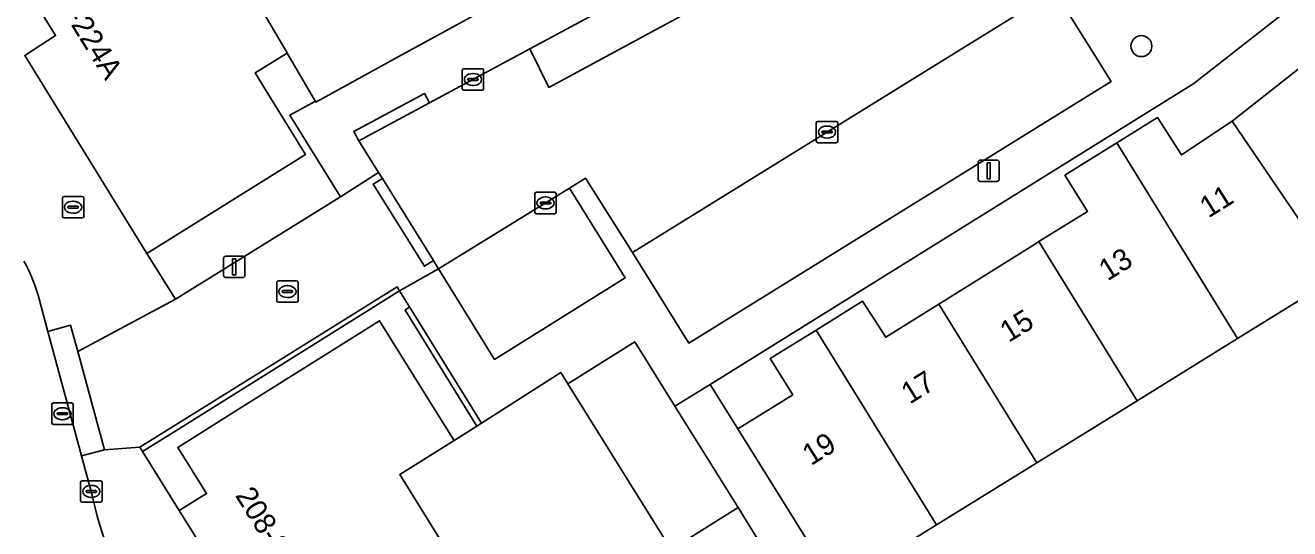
# Model space of a CAD drawing. Extents: x 160377 to 161131, y 383938 to 384853.
# Drawn here: x 160642.6 to 160701.6, y 384332.4 to 384355.9 of the extents above; entities that cross this region are included whole.
import ezdxf

# ---------------------------------------------------------------- set-up
doc = ezdxf.new("R2010")
doc.units = 0
for name, color, linetype in [('IMGEO_Berm_groen', 7, 'Continuous'), ('IMGEO_Boom', 7, 'Continuous'), ('IMGEO_Brandkraan', 7, 'Continuous'), ('IMGEO_Erf', 7, 'Continuous'), ('IMGEO_Kolk', 7, 'Continuous'), ('IMGEO_Lichtmast', 7, 'Continuous'), ('IMGEO_Muur', 7, 'Continuous'), ('IMGEO_Pand', 7, 'Continuous'), ('IMGEO_Pand_nummerreeks', 7, 'Continuous'), ('IMGEO_Parkeervlak_open', 7, 'Continuous'), ('IMGEO_Rijbaan_lokaal_open', 7, 'Continuous'), ('IMGEO_Rioolput', 7, 'Continuous'), ('IMGEO_Voetpad_open', 7, 'Continuous')]:
    doc.layers.add(name, color=color, linetype=linetype)

msp = doc.modelspace()

# ---------------------------------------------------------------- linework, layer by layer
at = {"layer": 'IMGEO_Berm_groen'}
msp.add_arc((160696.505, 384357.041), 60.13, 201.64793, 207.86924, dxfattribs=at)
at = {"layer": 'IMGEO_Boom'}
msp.add_circle((160694.698, 384354.96), 0.489, dxfattribs=at)
at = {"layer": 'IMGEO_Brandkraan'}
for p, q in [((160644.304, 384347.017), (160644.304, 384347.869)), ((160644.379, 384347.943), (160645.231, 384347.943)), ((160644.792, 384347.723), (160644.817, 384347.723)), ((160645.305, 384347.869), (160645.305, 384347.017)), ((160644.563, 384347.437), (160644.563, 384347.449)), ((160645.001, 384347.4), (160644.603, 384347.4)), ((160644.606, 384347.486), (160645.004, 384347.486)), ((160644.815, 384347.163), (160644.79, 384347.163)), ((160645.047, 384347.449), (160645.047, 384347.437)), ((160645.231, 384346.943), (160644.379, 384346.943))]:
    msp.add_line(p, q, dxfattribs=at)
for points in [[(160644.304, 384347.017), (160644.304, 384347.869)], [(160644.379, 384347.943), (160645.231, 384347.943)], [(160645.305, 384347.869), (160645.305, 384347.017)], [(160645.231, 384346.943), (160644.379, 384346.943)]]:
    msp.add_lwpolyline(points, dxfattribs=at)
for centre, radius, start, end in [((160644.381, 384347.867), 0.0765, 91.55205, 178.44795), ((160644.381, 384347.867), 0.0765, 91.55205, 178.44795), ((160645.229, 384347.867), 0.0765, 1.55205, 88.44795), ((160645.229, 384347.867), 0.0765, 1.55205, 88.44795), ((160644.603, 384347.446), 0.0403, 85.87752, 175.75265), ((160644.6, 384347.436), 0.0366, 178.93798, 274.71019), ((160645.004, 384347.443), 0.043, 264.86636, 352.45326), ((160645.008, 384347.448), 0.0386, 1.73085, 96.63898), ((160644.381, 384347.019), 0.0765, 181.55205, 268.44795), ((160644.381, 384347.019), 0.0765, 181.55205, 268.44795), ((160645.229, 384347.019), 0.0765, 271.55205, 358.44795), ((160645.229, 384347.019), 0.0765, 271.55205, 358.44795)]:
    msp.add_arc(centre, radius, start, end, dxfattribs=at)
for centre, major_axis, ratio, start_param, end_param in [((160644.791, 384347.443), (-0.387, 0.002), 0.722429, 4.712389, 7.853982), ((160644.816, 384347.443), (-0.39, 0.002), 0.717154, 1.570796, 4.712389)]:
    msp.add_ellipse(centre, major_axis=major_axis, ratio=ratio, start_param=start_param, end_param=end_param, dxfattribs=at)
at = {"layer": 'IMGEO_Erf'}
for points in [[(160718.772, 384370.136), (160701.451, 384356.567), (160697.148, 384353.211), (160674.558, 384339.178), (160675.851, 384337.098), (160678.415, 384338.686), (160677.36, 384340.39), (160679.505, 384341.713), (160681.679, 384343.054), (160682.757, 384341.377), (160685.237, 384342.923), (160689.631, 384345.661), (160689.915, 384345.838), (160692.185, 384347.249), (160691.123, 384348.936), (160693.548, 384350.442), (160695.45, 384351.623), (160696.569, 384349.886), (160698.932, 384351.461), (160702.829, 384354.518)], [(160703.879, 384344.208), (160699.192, 384341.311), (160694.504, 384338.413), (160689.816, 384335.515), (160685.128, 384332.617), (160680.44, 384329.719)], [(160676.811, 384331.898), (160675.859, 384333.436), (160672.731, 384331.481), (160667.904, 384339.208), (160667.577, 384339.73), (160663.874, 384337.365), (160663.662, 384337.229), (160660.32, 384342.645), (160660.517, 384342.791), (160660.055, 384343.538), (160649.347, 384336.859), (160648.046, 384336.048), (160649.762, 384333.291), (160651.035, 384334.085), (160649.691, 384336.24), (160652.66, 384338.092), (160659.121, 384342.147), (160661.764, 384337.903), (160662.604, 384336.554), (160660.058, 384334.969), (160662.76, 384330.631)]]:
    msp.add_lwpolyline(points, dxfattribs=at)
msp.add_lwpolyline([(160657.293, 384347.93), (160654.921, 384351.737), (160656.123, 384352.389), (160656.082, 384352.459), (160654.805, 384354.634), (160653.307, 384353.71), (160653.702, 384353.07), (160655.656, 384349.895), (160648.252, 384345.283), (160649.594, 384343.146)], close=True, dxfattribs=at)
at = {"layer": 'IMGEO_Kolk'}
for p, q in [((160662.978, 384352.976), (160662.978, 384353.828)), ((160663.053, 384353.902), (160663.905, 384353.902)), ((160663.466, 384353.682), (160663.491, 384353.682)), ((160663.979, 384353.828), (160663.979, 384352.976)), ((160663.237, 384353.396), (160663.237, 384353.408)), ((160663.675, 384353.359), (160663.277, 384353.359)), ((160663.28, 384353.445), (160663.678, 384353.445)), ((160663.489, 384353.122), (160663.464, 384353.122)), ((160663.721, 384353.408), (160663.721, 384353.396)), ((160663.905, 384352.902), (160663.053, 384352.902)), ((160679.515, 384350.523), (160679.515, 384351.375)), ((160679.59, 384351.449), (160680.442, 384351.449)), ((160680.003, 384351.229), (160680.028, 384351.229)), ((160680.516, 384351.375), (160680.516, 384350.523)), ((160679.774, 384350.943), (160679.774, 384350.955)), ((160680.212, 384350.906), (160679.814, 384350.906)), ((160679.817, 384350.992), (160680.215, 384350.992)), ((160680.026, 384350.669), (160680.001, 384350.669)), ((160680.258, 384350.955), (160680.258, 384350.943)), ((160680.442, 384350.449), (160679.59, 384350.449)), ((160666.368, 384347.215), (160666.368, 384348.067)), ((160666.443, 384348.141), (160667.295, 384348.141)), ((160666.627, 384347.635), (160666.627, 384347.647)), ((160666.67, 384347.684), (160667.068, 384347.684)), ((160666.856, 384347.921), (160666.881, 384347.921)), ((160667.111, 384347.647), (160667.111, 384347.635)), ((160667.369, 384348.067), (160667.369, 384347.215)), ((160667.295, 384347.141), (160666.443, 384347.141)), ((160667.065, 384347.598), (160666.667, 384347.598)), ((160666.879, 384347.361), (160666.854, 384347.361)), ((160654.315, 384343.082), (160654.315, 384343.934)), ((160654.39, 384344.008), (160655.242, 384344.008)), ((160654.574, 384343.502), (160654.574, 384343.514)), ((160654.617, 384343.551), (160655.015, 384343.551)), ((160654.803, 384343.788), (160654.828, 384343.788)), ((160655.058, 384343.514), (160655.058, 384343.502)), ((160655.316, 384343.934), (160655.316, 384343.082)), ((160655.242, 384343.008), (160654.39, 384343.008)), ((160655.012, 384343.465), (160654.614, 384343.465)), ((160654.826, 384343.228), (160654.801, 384343.228)), ((160645.229, 384334.683), (160646.081, 384334.683)), ((160645.154, 384333.757), (160645.154, 384334.609)), ((160645.413, 384334.177), (160645.413, 384334.189)), ((160645.851, 384334.14), (160645.453, 384334.14)), ((160645.456, 384334.226), (160645.854, 384334.226)), ((160645.642, 384334.463), (160645.667, 384334.463)), ((160645.897, 384334.189), (160645.897, 384334.177)), ((160646.155, 384334.609), (160646.155, 384333.757)), ((160646.081, 384333.683), (160645.229, 384333.683)), ((160645.665, 384333.903), (160645.64, 384333.903))]:
    msp.add_line(p, q, dxfattribs=at)
for points in [[(160662.978, 384352.976), (160662.978, 384353.828)], [(160663.053, 384353.902), (160663.905, 384353.902)], [(160663.979, 384353.828), (160663.979, 384352.976)], [(160663.905, 384352.902), (160663.053, 384352.902)], [(160679.515, 384350.523), (160679.515, 384351.375)], [(160679.59, 384351.449), (160680.442, 384351.449)], [(160680.516, 384351.375), (160680.516, 384350.523)], [(160680.442, 384350.449), (160679.59, 384350.449)], [(160666.368, 384347.215), (160666.368, 384348.067)], [(160666.443, 384348.141), (160667.295, 384348.141)], [(160667.369, 384348.067), (160667.369, 384347.215)], [(160667.295, 384347.141), (160666.443, 384347.141)], [(160654.315, 384343.082), (160654.315, 384343.934)], [(160654.39, 384344.008), (160655.242, 384344.008)], [(160655.316, 384343.934), (160655.316, 384343.082)], [(160655.242, 384343.008), (160654.39, 384343.008)], [(160645.229, 384334.683), (160646.081, 384334.683)], [(160645.154, 384333.757), (160645.154, 384334.609)], [(160646.155, 384334.609), (160646.155, 384333.757)], [(160646.081, 384333.683), (160645.229, 384333.683)]]:
    msp.add_lwpolyline(points, dxfattribs=at)
for centre, radius, start, end in [((160663.055, 384353.826), 0.0765, 91.55205, 178.44795), ((160663.055, 384353.826), 0.0765, 91.55205, 178.44795), ((160663.903, 384353.826), 0.0765, 1.55205, 88.44795), ((160663.903, 384353.826), 0.0765, 1.55205, 88.44795), ((160663.055, 384352.978), 0.0765, 181.55205, 268.44795), ((160663.055, 384352.978), 0.0765, 181.55205, 268.44795), ((160663.277, 384353.405), 0.0403, 85.87752, 175.75265), ((160663.274, 384353.395), 0.0366, 178.93798, 274.71019), ((160663.678, 384353.402), 0.043, 264.86636, 352.45326), ((160663.682, 384353.407), 0.0386, 1.73085, 96.63898), ((160663.903, 384352.978), 0.0765, 271.55205, 358.44795), ((160663.903, 384352.978), 0.0765, 271.55205, 358.44795), ((160679.592, 384351.373), 0.0765, 91.55205, 178.44795), ((160679.592, 384351.373), 0.0765, 91.55205, 178.44795), ((160680.44, 384351.373), 0.0765, 1.55205, 88.44795), ((160680.44, 384351.373), 0.0765, 1.55205, 88.44795), ((160679.814, 384350.952), 0.0403, 85.87752, 175.75265), ((160679.811, 384350.942), 0.0366, 178.93798, 274.71019), ((160680.215, 384350.949), 0.043, 264.86636, 352.45326), ((160680.219, 384350.954), 0.0386, 1.73085, 96.63898), ((160679.592, 384350.525), 0.0765, 181.55205, 268.44795), ((160679.592, 384350.525), 0.0765, 181.55205, 268.44795), ((160680.44, 384350.525), 0.0765, 271.55205, 358.44795), ((160680.44, 384350.525), 0.0765, 271.55205, 358.44795), ((160666.445, 384348.065), 0.0765, 91.55205, 178.44795), ((160666.445, 384348.065), 0.0765, 91.55205, 178.44795), ((160666.667, 384347.644), 0.0403, 85.87752, 175.75265), ((160667.072, 384347.646), 0.0386, 1.73085, 96.63898), ((160667.293, 384348.065), 0.0765, 1.55205, 88.44795), ((160667.293, 384348.065), 0.0765, 1.55205, 88.44795), ((160666.445, 384347.217), 0.0765, 181.55205, 268.44795), ((160666.445, 384347.217), 0.0765, 181.55205, 268.44795), ((160666.664, 384347.634), 0.0366, 178.93798, 274.71019), ((160667.068, 384347.641), 0.043, 264.86636, 352.45326), ((160667.293, 384347.217), 0.0765, 271.55205, 358.44795), ((160667.293, 384347.217), 0.0765, 271.55205, 358.44795), ((160654.392, 384343.932), 0.0765, 91.55205, 178.44795), ((160654.392, 384343.932), 0.0765, 91.55205, 178.44795), ((160654.614, 384343.511), 0.0403, 85.87752, 175.75265), ((160655.019, 384343.513), 0.0386, 1.73085, 96.63898), ((160655.24, 384343.932), 0.0765, 1.55205, 88.44795), ((160655.24, 384343.932), 0.0765, 1.55205, 88.44795), ((160654.392, 384343.084), 0.0765, 181.55205, 268.44795), ((160654.392, 384343.084), 0.0765, 181.55205, 268.44795), ((160654.611, 384343.501), 0.0366, 178.93798, 274.71019), ((160655.015, 384343.508), 0.043, 264.86636, 352.45326), ((160655.24, 384343.084), 0.0765, 271.55205, 358.44795), ((160655.24, 384343.084), 0.0765, 271.55205, 358.44795), ((160645.231, 384334.607), 0.0765, 91.55205, 178.44795), ((160645.231, 384334.607), 0.0765, 91.55205, 178.44795), ((160646.079, 384334.607), 0.0765, 1.55205, 88.44795), ((160646.079, 384334.607), 0.0765, 1.55205, 88.44795), ((160645.453, 384334.186), 0.0403, 85.87752, 175.75265), ((160645.45, 384334.176), 0.0366, 178.93798, 274.71019), ((160645.854, 384334.183), 0.043, 264.86636, 352.45326), ((160645.858, 384334.188), 0.0386, 1.73085, 96.63898), ((160645.231, 384333.759), 0.0765, 181.55205, 268.44795), ((160645.231, 384333.759), 0.0765, 181.55205, 268.44795), ((160646.079, 384333.759), 0.0765, 271.55205, 358.44795), ((160646.079, 384333.759), 0.0765, 271.55205, 358.44795)]:
    msp.add_arc(centre, radius, start, end, dxfattribs=at)
for centre, major_axis, ratio, start_param, end_param in [((160663.465, 384353.402), (-0.387, 0.002), 0.722429, 4.712389, 7.853982), ((160663.49, 384353.402), (-0.39, 0.002), 0.717154, 1.570796, 4.712389), ((160680.002, 384350.949), (-0.387, 0.002), 0.722429, 4.712389, 7.853982), ((160680.027, 384350.949), (-0.39, 0.002), 0.717154, 1.570796, 4.712389), ((160666.855, 384347.641), (-0.387, 0.002), 0.722429, 4.712389, 7.853982), ((160666.88, 384347.641), (-0.39, 0.002), 0.717154, 1.570796, 4.712389), ((160654.802, 384343.508), (-0.387, 0.002), 0.722429, 4.712389, 7.853982), ((160654.827, 384343.508), (-0.39, 0.002), 0.717154, 1.570796, 4.712389), ((160645.641, 384334.183), (-0.387, 0.002), 0.722429, 4.712389, 7.853982), ((160645.666, 384334.183), (-0.39, 0.002), 0.717154, 1.570796, 4.712389)]:
    msp.add_ellipse(centre, major_axis=major_axis, ratio=ratio, start_param=start_param, end_param=end_param, dxfattribs=at)
at = {"layer": 'IMGEO_Lichtmast'}
for p, q in [((160687.071, 384348.743), (160687.071, 384349.543)), ((160687.071, 384349.543), (160687.071, 384348.743)), ((160687.171, 384349.643), (160687.961, 384349.643)), ((160687.961, 384349.643), (160687.171, 384349.643)), ((160688.061, 384349.543), (160688.061, 384348.743)), ((160688.061, 384348.743), (160688.061, 384349.543)), ((160687.961, 384348.643), (160687.171, 384348.643)), ((160687.171, 384348.643), (160687.961, 384348.643)), ((160651.835, 384344.258), (160651.835, 384345.058)), ((160651.835, 384345.058), (160651.835, 384344.258)), ((160651.935, 384345.158), (160652.725, 384345.158)), ((160652.725, 384345.158), (160651.935, 384345.158)), ((160652.825, 384345.058), (160652.825, 384344.258)), ((160652.825, 384344.258), (160652.825, 384345.058)), ((160652.725, 384344.158), (160651.935, 384344.158)), ((160651.935, 384344.158), (160652.725, 384344.158))]:
    msp.add_line(p, q, dxfattribs=at)
for points in [[(160687.491, 384349.518), (160687.641, 384349.518), (160687.641, 384348.768), (160687.491, 384348.768), (160687.491, 384349.518)], [(160652.255, 384345.033), (160652.405, 384345.033), (160652.405, 384344.283), (160652.255, 384344.283), (160652.255, 384345.033)]]:
    msp.add_lwpolyline(points, dxfattribs=at)
for centre, start, end in [((160687.171, 384349.543), 90, 180), ((160687.171, 384349.543), 90, 180), ((160687.961, 384349.543), 0, 90), ((160687.961, 384349.543), 360, 90), ((160687.171, 384348.743), 180, 270), ((160687.171, 384348.743), 180, 270), ((160687.961, 384348.743), 270, 0), ((160687.961, 384348.743), 270, 0), ((160651.935, 384345.058), 90, 180), ((160651.935, 384345.058), 90, 180), ((160652.725, 384345.058), 0, 90), ((160652.725, 384345.058), 360, 90), ((160651.935, 384344.258), 180, 270), ((160651.935, 384344.258), 180, 270), ((160652.725, 384344.258), 270, 0), ((160652.725, 384344.258), 270, 0)]:
    msp.add_arc(centre, 0.1, start, end, dxfattribs=at)
at = {"layer": 'IMGEO_Muur'}
for points in [[(160660.055, 384343.538), (160659.936, 384343.728), (160652.122, 384338.866), (160647.92, 384336.252), (160648.046, 384336.048), (160649.347, 384336.859)], [(160663.874, 384337.365), (160660.517, 384342.791), (160660.32, 384342.645), (160663.662, 384337.229)]]:
    msp.add_lwpolyline(points, close=True, dxfattribs=at)
for points in [[(160667.904, 384339.208), (160667.577, 384339.73), (160663.874, 384337.365)], [(160663.662, 384337.229), (160662.604, 384336.554)]]:
    msp.add_lwpolyline(points, dxfattribs=at)
at = {"layer": 'IMGEO_Pand'}
for points in [[(160658.37, 384369.04), (160655.832, 384367.645), (160658.487, 384362.814), (160655.94, 384361.413), (160656.511, 384360.374), (160652.673, 384358.264), (160654.798, 384354.647), (160654.805, 384354.634), (160656.082, 384352.459), (160656.123, 384352.389), (160656.147, 384352.349), (160659.814, 384354.36), (160664.895, 384357.147)], [(160652.673, 384358.264), (160650.135, 384362.585), (160647.827, 384366.514), (160638.642, 384360.849), (160641.337, 384356.471), (160642.816, 384357.374), (160643.989, 384355.452), (160642.55, 384354.521), (160648.252, 384345.283), (160655.656, 384349.895), (160653.702, 384353.07), (160653.307, 384353.71), (160654.805, 384354.634), (160654.798, 384354.647)], [(160708.243, 384347.645), (160702.829, 384354.518), (160698.932, 384351.461), (160703.879, 384344.208)], [(160693.548, 384350.442), (160699.192, 384341.311), (160703.879, 384344.208), (160698.932, 384351.461), (160696.569, 384349.886), (160695.45, 384351.623)], [(160694.504, 384338.413), (160699.192, 384341.311), (160693.548, 384350.442), (160691.123, 384348.936), (160692.185, 384347.249), (160689.915, 384345.838)], [(160694.504, 384338.413), (160689.915, 384345.838), (160689.631, 384345.661), (160685.237, 384342.923), (160689.816, 384335.515)], [(160679.505, 384341.713), (160685.128, 384332.617), (160689.816, 384335.515), (160685.237, 384342.923), (160682.757, 384341.377), (160681.679, 384343.054)], [(160660.058, 384334.969), (160662.604, 384336.554), (160661.764, 384337.903), (160659.121, 384342.147), (160652.66, 384338.092), (160649.691, 384336.24), (160651.035, 384334.085), (160649.762, 384333.291), (160654.593, 384325.545), (160662.76, 384330.631)], [(160667.904, 384339.208), (160672.731, 384331.481), (160675.859, 384333.436), (160672.911, 384338.155), (160671.032, 384341.163)], [(160679.505, 384341.713), (160677.36, 384340.39), (160678.415, 384338.686), (160675.851, 384337.098), (160678.491, 384332.853), (160680.44, 384329.719), (160685.128, 384332.617)]]:
    msp.add_lwpolyline(points, close=True, dxfattribs=at)
at = {"layer": 'IMGEO_Parkeervlak_open'}
for points in [[(160696.495, 384371.11), (160666.142, 384354.828), (160667.019, 384353.034), (160693.864, 384367.539), (160697.393, 384369.436)], [(160690.653, 384357.517), (160689.62, 384356.882), (160670.935, 384345.323), (160673.554, 384341.103), (160693.279, 384353.314)], [(160661.873, 384344.571), (160664.489, 384340.343), (160670.592, 384344.147), (160667.989, 384348.331)]]:
    msp.add_lwpolyline(points, close=True, dxfattribs=at)
at = {"layer": 'IMGEO_Rijbaan_lokaal_open'}
for points in [[(160732.191, 384390.257), (160696.495, 384371.11), (160697.393, 384369.436), (160693.864, 384367.539), (160667.019, 384353.034), (160666.142, 384354.828), (160661.445, 384352.309), (160658.147, 384350.542), (160659.075, 384349.065), (160659.25, 384348.787), (160661.636, 384344.953), (160661.873, 384344.571), (160667.989, 384348.331), (160668.733, 384348.794), (160670.935, 384345.323), (160689.62, 384356.882), (160690.653, 384357.517), (160689.904, 384358.716), (160694.233, 384361.055), (160694.463, 384360.709), (160694.739, 384360.349), (160714.338, 384375.65)], [(160645.654, 384334.183), (160645.204, 384335.839), (160643.626, 384341.648), (160643.229, 384343.109)]]:
    msp.add_lwpolyline(points, dxfattribs=at)
for centre, radius, start, end in [((160635.976, 384341.286), 7.479, 14.11127, 29.11005), ((160696.505, 384357.041), 60.13, 201.64793, 207.86924), ((160664.634, 384338.194), 19.4, 191.93323, 210.58666)]:
    msp.add_arc(centre, radius, start, end, dxfattribs=at)
at = {"layer": 'IMGEO_Rioolput'}
for p, q in [((160643.806, 384337.383), (160643.806, 384338.235)), ((160643.881, 384338.309), (160644.733, 384338.309)), ((160644.807, 384338.235), (160644.807, 384337.383)), ((160644.065, 384337.803), (160644.065, 384337.815)), ((160644.503, 384337.766), (160644.105, 384337.766)), ((160644.108, 384337.852), (160644.506, 384337.852)), ((160644.294, 384338.089), (160644.319, 384338.089)), ((160644.549, 384337.815), (160644.549, 384337.803)), ((160644.733, 384337.309), (160643.881, 384337.309)), ((160644.317, 384337.529), (160644.292, 384337.529))]:
    msp.add_line(p, q, dxfattribs=at)
for points in [[(160643.806, 384337.383), (160643.806, 384338.235)], [(160643.881, 384338.309), (160644.733, 384338.309)], [(160644.807, 384338.235), (160644.807, 384337.383)], [(160644.733, 384337.309), (160643.881, 384337.309)]]:
    msp.add_lwpolyline(points, dxfattribs=at)
for centre, radius, start, end in [((160643.883, 384338.233), 0.0765, 91.55205, 178.44795), ((160643.883, 384338.233), 0.0765, 91.55205, 178.44795), ((160644.731, 384338.233), 0.0765, 1.55205, 88.44795), ((160644.731, 384338.233), 0.0765, 1.55205, 88.44795), ((160644.105, 384337.812), 0.0403, 85.87752, 175.75265), ((160644.102, 384337.802), 0.0366, 178.93798, 274.71019), ((160644.506, 384337.809), 0.043, 264.86636, 352.45326), ((160644.51, 384337.814), 0.0386, 1.73085, 96.63898), ((160643.883, 384337.385), 0.0765, 181.55205, 268.44795), ((160643.883, 384337.385), 0.0765, 181.55205, 268.44795), ((160644.731, 384337.385), 0.0765, 271.55205, 358.44795), ((160644.731, 384337.385), 0.0765, 271.55205, 358.44795)]:
    msp.add_arc(centre, radius, start, end, dxfattribs=at)
for centre, major_axis, ratio, start_param, end_param in [((160644.293, 384337.809), (-0.387, 0.002), 0.722429, 4.712389, 7.853982), ((160644.318, 384337.809), (-0.39, 0.002), 0.717154, 1.570796, 4.712389)]:
    msp.add_ellipse(centre, major_axis=major_axis, ratio=ratio, start_param=start_param, end_param=end_param, dxfattribs=at)
at = {"layer": 'IMGEO_Voetpad_open'}
for points in [[(160643.229, 384343.109), (160643.626, 384341.648), (160644.688, 384341.937), (160645.022, 384340.708), (160649.594, 384343.146), (160648.252, 384345.283), (160642.55, 384354.521), (160643.989, 384355.452), (160642.816, 384357.374), (160641.337, 384356.471), (160638.642, 384360.849), (160636.009, 384365.125), (160637.465, 384366.015), (160636.256, 384367.993), (160634.786, 384367.095), (160629.108, 384376.319), (160626.428, 384380.641), (160623.431, 384385.527), (160621.581, 384388.516), (160615.87, 384397.81), (160614.025, 384400.782), (160608.306, 384410.067), (160605.912, 384412.437)], [(160740.265, 384396.605), (160737.273, 384396.01), (160709.204, 384380.897), (160706.991, 384379.71), (160704.748, 384378.506), (160681.619, 384366.109), (160676.582, 384363.407), (160671.859, 384360.874), (160669.976, 384359.934), (160664.895, 384357.147), (160659.814, 384354.36), (160656.147, 384352.349), (160656.123, 384352.389), (160654.921, 384351.737), (160657.293, 384347.93), (160659.075, 384349.065), (160658.147, 384350.542), (160657.911, 384350.982), (160661.209, 384352.749), (160661.445, 384352.309), (160666.142, 384354.828), (160696.495, 384371.11), (160732.191, 384390.257)], [(160690.653, 384357.517), (160693.279, 384353.314), (160673.554, 384341.103), (160670.935, 384345.323), (160668.733, 384348.794), (160667.989, 384348.331), (160670.592, 384344.147), (160664.489, 384340.343), (160661.873, 384344.571), (160660.055, 384343.538), (160660.517, 384342.791), (160663.874, 384337.365), (160667.577, 384339.73), (160667.904, 384339.208), (160671.032, 384341.163), (160672.911, 384338.155), (160674.558, 384339.178), (160697.148, 384353.211), (160701.451, 384356.567)], [(160680.44, 384329.719), (160678.491, 384332.853), (160675.851, 384337.098), (160674.558, 384339.178), (160672.911, 384338.155), (160675.859, 384333.436), (160676.811, 384331.898)], [(160667.313, 384305.099), (160664.947, 384308.921), (160662.189, 384313.5), (160659.451, 384317.756), (160654.593, 384325.545), (160649.762, 384333.291), (160648.046, 384336.048), (160647.92, 384336.252), (160646.267, 384336.128), (160645.204, 384335.839), (160645.654, 384334.183)]]:
    msp.add_lwpolyline(points, dxfattribs=at)
for points in [[(160658.147, 384350.542), (160661.445, 384352.309), (160661.209, 384352.749), (160657.911, 384350.982)], [(160659.936, 384343.728), (160660.055, 384343.538), (160661.873, 384344.571), (160661.636, 384344.953), (160661.212, 384344.689), (160658.826, 384348.523), (160659.25, 384348.787), (160659.075, 384349.065), (160657.293, 384347.93), (160649.594, 384343.146), (160645.022, 384340.708), (160646.267, 384336.128), (160647.92, 384336.252), (160652.122, 384338.866)], [(160659.25, 384348.787), (160658.826, 384348.523), (160661.212, 384344.689), (160661.636, 384344.953)], [(160645.022, 384340.708), (160644.688, 384341.937), (160643.626, 384341.648), (160645.204, 384335.839), (160646.267, 384336.128)]]:
    msp.add_lwpolyline(points, close=True, dxfattribs=at)
for centre, radius, start, end in [((160635.976, 384341.286), 7.479, 14.11127, 29.11005), ((160664.634, 384338.194), 19.4, 191.93323, 210.58666)]:
    msp.add_arc(centre, radius, start, end, dxfattribs=at)

# ---------------------------------------------------------------- texts
at = {"layer": 'IMGEO_Pand_nummerreeks'}
for s, rotation, p in [('220-224A', 301.85624, (160643.267, 384358.237)), ('11', 31.89346, (160697.829, 384346.912)), ('13', 31.89346, (160693.116, 384343.978)), ('15', 31.89346, (160688.5, 384341.105)), ('17', 31.89346, (160683.883, 384338.233)), ('19', 31.89346, (160679.267, 384335.36)), ('208-218', 302.03959, (160652.351, 384333.998))]:
    msp.add_text(s, height=1, rotation=rotation, dxfattribs=at).set_placement(p)

doc.saveas('drawing.dxf')
